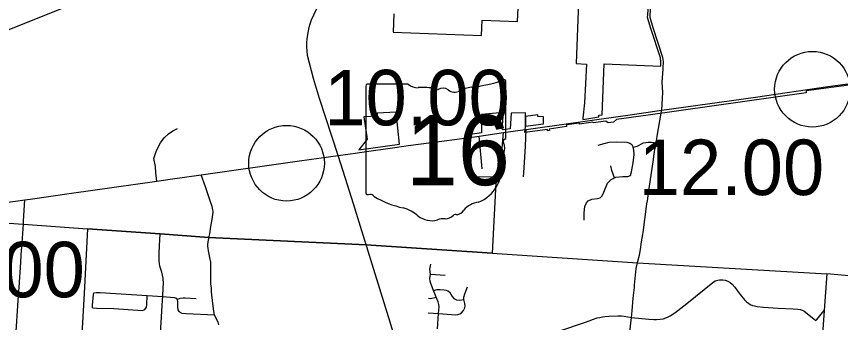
# Model space of a CAD drawing. Extents: x 1729596 to 1934326, y 644115 to 911751.
# Drawn here: x 1874118 to 1890476, y 719002 to 725068 of the extents above; entities that cross this region are included whole.
import ezdxf

# ---------------------------------------------------------------- set-up
doc = ezdxf.new("R2010")
doc.units = 0
for name, color, linetype in [('Default', 7, 'Continuous'), ('GM_X_City_Street', 7, 'Continuous'), ('GM_X_Corporation', 7, 'Continuous'), ('GM_X_County', 7, 'Continuous'), ('GM_X_County_Road', 7, 'Continuous'), ('GM_X_State_Route', 7, 'Continuous'), ('GM_X_State_Shield', 7, 'Continuous'), ('GM_X_Township', 7, 'Continuous'), ('GM_X_Township_Road', 7, 'Continuous')]:
    doc.layers.add(name, color=color, linetype=linetype)

msp = doc.modelspace()

# ---------------------------------------------------------------- linework, layer by layer
at = {"layer": 'Default'}
for centre in [(1889918, 723626), (1879479, 722160)]:
    msp.add_circle(centre, 750, dxfattribs=at)
at = {"layer": 'GM_X_City_Street'}
for points in [[(1886929, 723212), (1886948, 723561), (1886936, 723765), (1886957, 724026), (1886957, 724046), (1886960, 724174), (1886950, 724258), (1886757, 724845), (1886694, 725051), (1886698, 725100), (1886788, 726248), (1886821, 726756), (1886848, 727220), (1886883, 727795), (1886899, 728061), (1886932, 728590), (1886976, 729194), (1886976, 729377), (1886996, 729784), (1887027, 730359), (1887040, 730576), (1887047, 730697), (1887097, 731457)], [(1880506, 722312), (1880135, 723442), (1880015, 723839), (1879897, 724293), (1879887, 724385), (1879884, 724470), (1879884, 724550), (1879888, 724618), (1879899, 724708), (1879921, 724815), (1879943, 724900), (1879975, 724999), (1880020, 725104), (1880065, 725198), (1880097, 725256), (1880141, 725331), (1880204, 725416), (1880252, 725477), (1880291, 725522)], [(1886836, 722697), (1886915, 723151), (1886917, 723161)], [(1876905, 721803), (1876882, 721967), (1876874, 722095), (1876845, 722253), (1876896, 722411), (1876975, 722563), (1877048, 722660), (1877138, 722742), (1877222, 722803), (1877314, 722845)], [(1883363, 722051), (1883303, 722696)], [(1883749, 722371), (1883750, 722376), (1883788, 722767)], [(1884182, 721887), (1884196, 722066), (1884222, 722500), (1884235, 722831)], [(1886827, 722646), (1886836, 722697)], [(1885665, 722515), (1885782, 722551), (1885881, 722578), (1886033, 722585), (1886232, 722577), (1886296, 722555), (1886335, 722528), (1886359, 722477), (1886438, 722500), (1886565, 722561), (1886656, 722580), (1886722, 722578), (1886814, 722567)], [(1883721, 721861), (1883749, 722371)], [(1885389, 721032), (1885390, 721175), (1885402, 721303), (1885432, 721372), (1885465, 721415), (1885538, 721447), (1885654, 721459), (1885703, 721473), (1885742, 721516), (1885778, 721589), (1885850, 721767), (1885922, 721837), (1885989, 721870), (1886015, 721882), (1886157, 721898), (1886251, 721897), (1886304, 721917), (1886326, 721991), (1886357, 722164), (1886379, 722330), (1886375, 722416), (1886359, 722477)], [(1880648, 721860), (1880506, 722312)], [(1885989, 721870), (1885937, 722017), (1885918, 722106)], [(1877943, 720708), (1877954, 720762), (1877979, 720903), (1878004, 721047), (1878017, 721143), (1878021, 721179), (1878023, 721207), (1878017, 721238), (1878001, 721301), (1877964, 721413), (1877873, 721689), (1877787, 721929)], [(1881071, 720503), (1881059, 720539), (1880807, 721352), (1880648, 721860)], [(1874258, 721015), (1874283, 721436)], [(1886627, 721301), (1886634, 721353)], [(1876679, 717105), (1876723, 717135), (1876778, 717174), (1876816, 717222), (1876853, 717284), (1876879, 717369), (1876936, 718181), (1876981, 718897), (1877015, 719448), (1877023, 719520), (1877031, 719697), (1877034, 719770), (1877029, 719882), (1877001, 719999), (1876966, 720121), (1876948, 720227), (1876947, 720372), (1876956, 720520), (1876972, 720757)], [(1886454, 720217), (1886483, 720337), (1886505, 720451), (1886528, 720603), (1886551, 720748), (1886556, 720783)], [(1877991, 719609), (1877989, 719629), (1877986, 719680), (1877978, 719770), (1877975, 719993), (1877978, 720143), (1877973, 720196), (1877955, 720291), (1877927, 720422), (1877920, 720474), (1877917, 720511), (1877919, 720545), (1877925, 720601), (1877934, 720667), (1877939, 720690), (1877943, 720708)], [(1883254, 713633), (1883228, 713689), (1883167, 713846), (1883116, 713980), (1883014, 714292), (1882943, 714504), (1882719, 715222), (1882540, 715774), (1882307, 716541), (1882096, 717197), (1881749, 718303), (1881535, 719006), (1881178, 720159), (1881071, 720503)], [(1882477, 718877), (1882496, 719179), (1882506, 719315), (1882503, 719356), (1882487, 719410), (1882449, 719507), (1882396, 719639), (1882340, 719774), (1882331, 719820), (1882326, 719874), (1882335, 719960), (1882326, 720060), (1882345, 720160)], [(1882335, 719960), (1882625, 719941)], [(1873855, 715441), (1873857, 715465), (1873877, 715746), (1873947, 716636), (1874028, 717664), (1874053, 718013), (1874079, 718364), (1874102, 718723), (1874152, 719440), (1874176, 719789), (1874177, 719805)], [(1886327, 719099), (1886669, 719067), (1886767, 719059), (1886824, 719059), (1886897, 719068), (1886952, 719078), (1887011, 719097), (1887052, 719113), (1887091, 719133), (1887188, 719195), (1887423, 719380), (1887938, 719796), (1887986, 719825), (1888037, 719844), (1888075, 719848), (1888110, 719849), (1888140, 719848), (1888186, 719840), (1888239, 719820), (1888284, 719794), (1888326, 719760), (1888375, 719703), (1888424, 719636), (1888486, 719555), (1888570, 719450), (1888610, 719414), (1888649, 719385), (1888680, 719362), (1888726, 719341), (1888770, 719330), (1888823, 719320), (1888946, 719309), (1889236, 719289), (1889537, 719271), (1889631, 719265), (1889675, 719257), (1889715, 719246), (1889745, 719231), (1889988, 719042), (1890005, 719060), (1890151, 719240)], [(1875625, 719293), (1875628, 719349), (1875645, 719559), (1875654, 719591)], [(1875654, 719591), (1875698, 719596), (1875781, 719594), (1876712, 719540), (1877023, 719520), (1877248, 719499), (1877285, 719482), (1877309, 719456), (1877317, 719415), (1877313, 719310), (1877321, 719253), (1877340, 719217)], [(1878137, 718958), (1878119, 719007), (1878078, 719093), (1878050, 719152), (1878033, 719223), (1878026, 719280), (1878016, 719376), (1877991, 719609)], [(1882396, 719639), (1882467, 719657), (1882528, 719657), (1882606, 719652), (1882648, 719643), (1882681, 719632), (1882711, 719609), (1882739, 719564), (1882764, 719515), (1882799, 719478), (1882853, 719451), (1882911, 719447), (1883000, 719458)], [(1882496, 719179), (1882839, 719157), (1882882, 719161), (1882918, 719171), (1882951, 719197), (1882989, 719239), (1883019, 719290), (1883026, 719332), (1883021, 719376), (1883000, 719458), (1882998, 719505), (1883018, 719569), (1883072, 719712)], [(1886339, 719231), (1886361, 719484), (1886385, 719699)], [(1875625, 719293), (1875708, 719287), (1876050, 719277), (1876618, 719237), (1876666, 719258), (1876698, 719304), (1876706, 719355), (1876712, 719540)], [(1877309, 719456), (1877370, 719483), (1877425, 719492), (1877465, 719493), (1877682, 719477)], [(1882296, 719486), (1882334, 719480), (1882449, 719507)], [(1877340, 719217), (1877398, 719187), (1877483, 719183), (1878050, 719152)], [(1882287, 719192), (1882496, 719179)]]:
    msp.add_lwpolyline(points, dxfattribs=at)
at = {"layer": 'GM_X_Corporation'}
for points in [[(1881606, 725118), (1881592, 724760), (1883349, 724690), (1883361, 724998), (1884063, 724970), (1884189, 727538)], [(1868375, 725640), (1868262, 724609), (1868232, 723735), (1869002, 723768), (1868979, 723878), (1869851, 723924), (1870387, 723951), (1871060, 724057), (1871679, 724233), (1871659, 723882), (1872135, 723854), (1872139, 723921), (1872358, 723910), (1872361, 724161), (1872191, 724170), (1872204, 724303), (1872372, 724293), (1872381, 724358), (1872408, 724584), (1872680, 724666), (1872676, 724604), (1873050, 724448), (1875293, 725336)], [(1891934, 723876), (1889794, 723593), (1889793, 723554), (1886658, 723112), (1886027, 723024), (1885970, 722976), (1885862, 722961), (1885816, 722993), (1885568, 722959), (1885561, 722973), (1885296, 722935), (1885291, 722955), (1885033, 722919), (1885033, 722885), (1884694, 722835), (1884698, 722806), (1884659, 722802), (1884661, 722831), (1884459, 722802), (1884211, 722767), (1884219, 722882), (1884224, 723161), (1883939, 723154), (1883919, 722840), (1883781, 722820), (1883762, 722837), (1883783, 723164), (1883351, 723123), (1883349, 722765), (1883041, 722719), (1883051, 722628), (1883137, 721887), (1883642, 721894), (1883562, 720375), (1881059, 720539), (1877939, 720690), (1876972, 720757), (1875526, 720860), (1875481, 719968), (1875466, 719693), (1875374, 718075)]]:
    msp.add_lwpolyline(points, dxfattribs=at)
for points in [[(1885391, 723357), (1885361, 723053), (1885362, 723028), (1885677, 723076), (1885680, 723113), (1885741, 723121), (1885781, 724128), (1886908, 724083), (1886910, 724172), (1886901, 724247), (1886709, 724830), (1886643, 725046), (1886648, 725104), (1886692, 725711), (1885289, 725711), (1885226, 724138), (1885430, 724123)], [(1881013, 723079), (1881081, 722639), (1880912, 722422), (1881719, 722535), (1881652, 723173), (1881277, 723155), (1881280, 723091)], [(1884221, 722891), (1884582, 722943), (1884582, 723076), (1884468, 723084), (1884469, 723116), (1884223, 723083)]]:
    msp.add_lwpolyline(points, close=True, dxfattribs=at)
at = {"layer": 'GM_X_County'}
msp.add_lwpolyline([(1892450, 730067), (1892092, 723948), (1892003, 722602), (1891818, 719820), (1890201, 719965), (1890151, 719240), (1889790, 714054), (1889730, 713187), (1889680, 712466), (1889514, 710092), (1889457, 709269), (1889273, 706617), (1886742, 706790), (1881354, 707158), (1881125, 703749), (1880996, 701827), (1880648, 696807), (1880621, 696420), (1881199, 696408), (1881620, 696382), (1884619, 696174), (1885889, 696091), (1885509, 690950)], dxfattribs=at)
at = {"layer": 'GM_X_County_Road'}
for points in [[(1886917, 723161), (1886929, 723212)], [(1886634, 721353), (1886642, 721413), (1886677, 721659), (1886762, 722235), (1886778, 722350), (1886814, 722567), (1886827, 722646)], [(1886556, 720783), (1886627, 721301)], [(1874223, 720489), (1874254, 720949), (1874258, 721015)], [(1874177, 719805), (1874196, 720092), (1874220, 720445), (1874223, 720489)], [(1886385, 719699), (1886389, 719741), (1886422, 720071), (1886446, 720187), (1886454, 720217)], [(1885914, 715816), (1885910, 715848), (1885931, 716341), (1885961, 716830), (1885977, 717132), (1885983, 717214), (1885990, 717276), (1885998, 717324), (1886014, 717394), (1886028, 717448), (1886144, 717890), (1886191, 718072), (1886206, 718189), (1886290, 718819), (1886327, 719099), (1886339, 719231)]]:
    msp.add_lwpolyline(points, dxfattribs=at)
at = {"layer": 'GM_X_State_Route'}
for points in [[(1886877, 723205), (1886929, 723212), (1888789, 723472), (1890221, 723679), (1890925, 723775), (1892092, 723948)], [(1886251, 723112), (1886834, 723198), (1886877, 723205)], [(1884423, 722857), (1886155, 723098), (1886207, 723105), (1886251, 723112)], [(1883066, 722665), (1883303, 722696), (1883788, 722767), (1884214, 722828)], [(1884214, 722828), (1884235, 722831), (1884423, 722857)], [(1881707, 722482), (1881806, 722496), (1881894, 722508), (1882359, 722573), (1883066, 722665)], [(1874386, 721450), (1875212, 721565), (1876905, 721803), (1877168, 721841), (1877787, 721929), (1879739, 722207), (1880506, 722312), (1880890, 722368), (1880924, 722373)], [(1880924, 722373), (1881672, 722477), (1881707, 722482)], [(1872833, 721198), (1873473, 721320), (1874283, 721436), (1874386, 721450)]]:
    msp.add_lwpolyline(points, dxfattribs=at)
at = {"layer": 'GM_X_State_Shield'}
for p, q in [((1881050, 723689), (1881050, 721575)), ((1881893, 723725), (1881078, 723725)), ((1883835, 722672), (1883835, 723777)), ((1883835, 722672), (1883835, 722672))]:
    msp.add_line(p, q, dxfattribs=at)
for centre, radius, start, end in [((1881082, 723693), 32.3, 98.1301, 188.1301), ((1882087, 723970), 313, 231.6195, 271.1119), ((1882843, 726606), 2953, 275.8445, 288.9065), ((1883804, 723782), 31, 351.8621, 97.738), ((1882191, 722539), 1123, 80.4867, 94.9883), ((1882446, 723704), 90.3, 219.7921, 297.1024), ((1882579, 723460), 188, 54.4667, 119.1411), ((1882821, 723795), 226, 233.8562, 294.8282), ((1883220, 723079), 594, 97.3462, 120.7689), ((1883828, 722591), 48, 107.944, 210.337), ((1883522, 722451), 288, 340.033, 23.6496), ((1883802, 722668), 33.2, 289.6038, 7.7341), ((1883946, 722209), 210, 136.8065, 186.9296), ((1883008, 722069), 739, 292.3089, 8.9858), ((1881083, 721571), 32.5, 171.9584, 258.3066), ((1881088, 721787), 248, 267.339, 280.6039), ((1881138, 721453), 89.5, 29.7484, 93.2717), ((1882269, 723352), 2132, 240.4129, 257.1985), ((1881633, 720626), 667, 47.1842, 75.836), ((1882807, 721370), 239, 282.8732, 323.2771), ((1883320, 720982), 404, 94.4031, 142.5768), ((1882355, 721443), 423, 230.7004, 286.2918), ((1882599, 720712), 348, 85.6951, 111.2099), ((1882630, 721285), 226, 268.777, 315.5493), ((1882834, 721080), 63.5, 65.7517, 132.6484)]:
    msp.add_arc(centre, radius, start, end, dxfattribs=at)
at = {"layer": 'GM_X_Township'}
for points in [[(1861185, 721935), (1864108, 721712), (1864452, 721692), (1864890, 721673), (1865005, 721674), (1869019, 721386), (1869118, 721378), (1869254, 721373), (1869316, 721374), (1869370, 721369), (1869844, 721348), (1870289, 721311), (1872212, 721093), (1874254, 720949), (1875526, 720860), (1876972, 720757), (1877939, 720690), (1881059, 720539), (1883562, 720375), (1886446, 720187), (1890201, 719965)], [(1891818, 719820), (1890201, 719965)]]:
    msp.add_lwpolyline(points, dxfattribs=at)
at = {"layer": 'GM_X_Township_Road'}
msp.add_lwpolyline([(1884809, 718799), (1884902, 718835), (1885392, 719002), (1885487, 719038), (1885573, 719070), (1885643, 719092), (1885698, 719104), (1885751, 719112), (1885796, 719118), (1885879, 719125), (1886056, 719135), (1886096, 719133), (1886131, 719133), (1886184, 719127), (1886327, 719099)], dxfattribs=at)

# ---------------------------------------------------------------- texts
at = {"layer": 'Default'}
for s, p in [('10.00', (1880229, 722910)), ('12.00', (1886470, 721528)), ('40.00', (1871794, 719502))]:
    msp.add_text(s, height=1100, dxfattribs=at).set_placement(p)
at = {"layer": 'GM_X_State_Shield'}
msp.add_text('16', height=1392.2, dxfattribs=at).set_placement((1881844, 721724))

doc.saveas('drawing.dxf')
